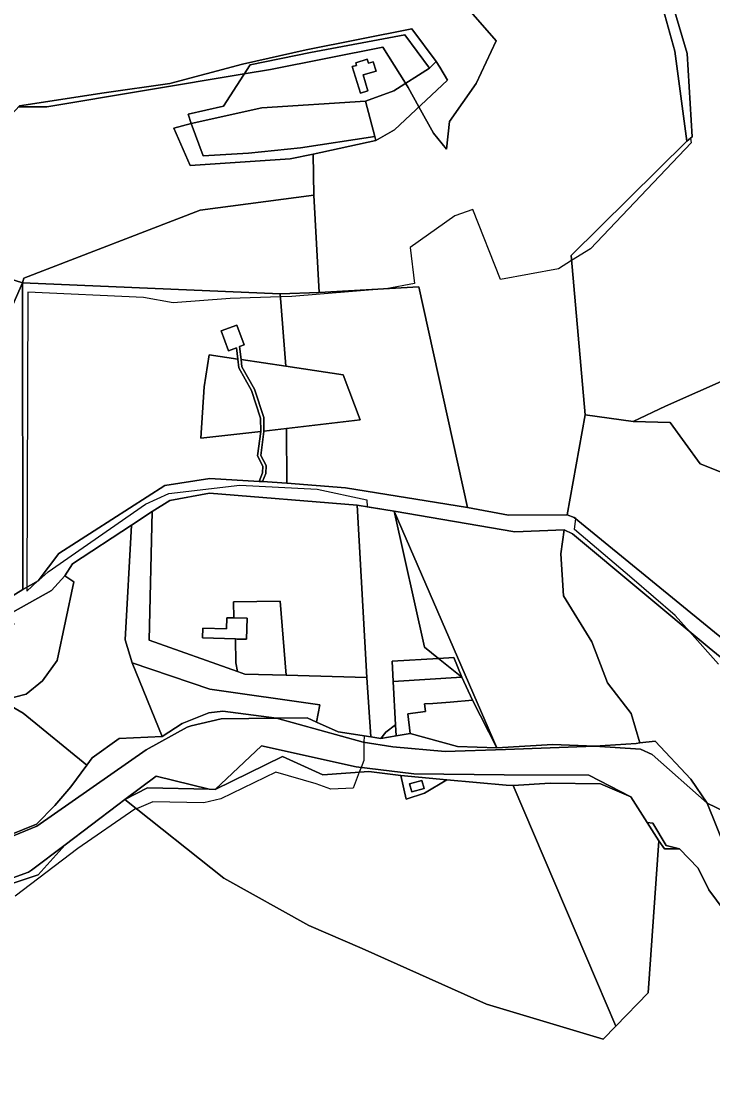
# Model space of a CAD drawing. Extents: x -477304 to -465429, y -1159113 to -1149210.
# Drawn here: x -476111.2 to -475784.7, y -1151562.3 to -1151065.6 of the extents above; entities that cross this region are included whole.
import ezdxf

# ---------------------------------------------------------------- set-up
doc = ezdxf.new("R2010")
doc.units = 0
for name, color, linetype in [('BPEJ_s', 7, 'Continuous'), ('orna_s', 7, 'Continuous'), ('ostatni_s', 7, 'Continuous'), ('PUPFL_s', 7, 'Continuous'), ('trav_porost_s', 7, 'Continuous'), ('zahrada_s', 7, 'Continuous')]:
    doc.layers.add(name, color=color, linetype=linetype)

msp = doc.modelspace()

# ---------------------------------------------------------------- linework, layer by layer
at = {"layer": 'BPEJ_s'}
for points in [[(-476148.03, -1151000.51), (-476101.5, -1151001.5), (-476071, -1150997.5), (-476042.94, -1150997.93), (-476038, -1150998), (-476033.39, -1151005.21), (-476022, -1151023), (-475937, -1151017.5), (-475887, -1151075), (-475896.5, -1151095), (-475909, -1151113), (-475910.5, -1151126), (-475916.5, -1151118.5), (-475923.44, -1151106.06), (-475928.5, -1151097), (-475929.78, -1151094.97), (-475940.5, -1151078), (-475993.5, -1151088.5), (-476005.94, -1151090.56), (-476099, -1151106), (-476112.2, -1151106)], [(-476112.2, -1151106), (-476099, -1151106), (-476005.94, -1151090.56), (-475993.5, -1151088.5), (-475940.5, -1151078), (-475929.78, -1151094.97), (-475928.5, -1151097), (-475923.44, -1151106.06), (-475916.5, -1151118.5), (-475910.5, -1151126), (-475909, -1151113), (-475896.5, -1151095), (-475887, -1151075), (-475937, -1151017.5)], [(-475808.91, -1151039.84), (-475796.84, -1151080.93), (-475794.41, -1151120.2), (-475795.24, -1151120.87), (-475795, -1151123), (-475842.5, -1151173), (-475851.4, -1151178.64), (-475857.5, -1151182.5), (-475885, -1151187.5), (-475898, -1151154.5), (-475906.5, -1151157.5), (-475927.5, -1151172.5), (-475925.5, -1151189.5), (-475938.85, -1151191.88), (-475939.5, -1151192), (-475983.5, -1151195.5), (-475988.81, -1151195.68), (-476012.5, -1151196.5), (-476039.5, -1151198.5), (-476053.5, -1151196), (-476108, -1151193.5), (-476108.49, -1151332.74), (-476108.5, -1151334.5), (-476103.23, -1151329.76), (-476103.05, -1151329.59), (-476098.5, -1151325.5), (-476052.5, -1151293.5), (-476041.5, -1151288.5), (-476008, -1151284.5), (-475971.5, -1151286.5), (-475948, -1151291.5), (-475947.87, -1151294.79), (-475935.11, -1151296.91), (-475920.86, -1151361), (-475914.24, -1151366.34), (-475903.13, -1151375.09), (-475898.19, -1151386.07), (-475886.73, -1151408.49), (-475905.24, -1151407.86), (-475927.52, -1151401.7), (-475934.19, -1151402.81), (-475941.46, -1151404.03), (-475946.17, -1151403.25), (-475949.35, -1151402.79), (-475949.39, -1151405.95), (-475949.5, -1151414.5), (-475950.73, -1151417.7), (-475951.62, -1151420.02), (-475954.5, -1151427.5), (-475965, -1151428), (-475972, -1151425.5), (-475991, -1151420), (-476017, -1151432.5), (-476025, -1151434.5), (-476049, -1151434), (-476056.81, -1151437.22), (-476057.5, -1151437.5), (-476084.5, -1151456), (-476114, -1151478.5)], [(-475808.91, -1151039.84), (-475796.84, -1151080.93), (-475794.41, -1151120.2), (-475795.24, -1151120.87), (-475795, -1151123), (-475842.5, -1151173), (-475851.4, -1151178.64), (-475857.5, -1151182.5), (-475885, -1151187.5), (-475898, -1151154.5), (-475906.5, -1151157.5), (-475927.5, -1151172.5), (-475925.5, -1151189.5), (-475938.85, -1151191.88), (-475939.5, -1151192), (-475983.5, -1151195.5), (-475988.81, -1151195.68), (-476012.5, -1151196.5), (-476039.5, -1151198.5), (-476053.5, -1151196), (-476108, -1151193.5), (-476108.49, -1151332.74), (-476108.5, -1151334.5), (-476103.23, -1151329.76), (-476103.05, -1151329.59), (-476098.5, -1151325.5), (-476052.5, -1151293.5), (-476041.5, -1151288.5), (-476008, -1151284.5), (-475971.5, -1151286.5), (-475948, -1151291.5), (-475947.87, -1151294.79), (-475935.11, -1151296.91), (-475920.86, -1151361), (-475914.24, -1151366.34), (-475903.13, -1151375.09), (-475898.19, -1151386.07), (-475886.73, -1151408.49), (-475905.24, -1151407.86), (-475927.52, -1151401.7), (-475934.19, -1151402.81), (-475941.46, -1151404.03), (-475946.17, -1151403.25), (-475949.35, -1151402.79), (-475949.39, -1151405.95), (-475949.5, -1151414.5), (-475950.73, -1151417.7), (-475951.62, -1151420.02), (-475954.5, -1151427.5), (-475965, -1151428), (-475972, -1151425.5), (-475991, -1151420), (-476017, -1151432.5), (-476025, -1151434.5), (-476049, -1151434), (-476056.81, -1151437.22), (-476057.5, -1151437.5), (-476084.5, -1151456), (-476114, -1151478.5)], [(-475782, -1151369), (-475795.69, -1151353.64), (-475802.5, -1151346), (-475823, -1151328.5), (-475850, -1151305.5), (-475849.39, -1151300.34), (-475850.1, -1151299.76), (-475853.51, -1151298.55), (-475845.03, -1151251.44), (-475822.25, -1151254.46), (-475804.86, -1151255.07), (-475790.76, -1151274.54), (-475759.49, -1151286.85)], [(-475782, -1151369), (-475795.69, -1151353.64), (-475802.5, -1151346), (-475823, -1151328.5), (-475850, -1151305.5), (-475849.39, -1151300.34), (-475850.1, -1151299.76), (-475853.51, -1151298.55), (-475845.03, -1151251.44), (-475822.25, -1151254.46), (-475804.86, -1151255.07), (-475790.76, -1151274.54), (-475759.49, -1151286.85)]]:
    msp.add_lwpolyline(points, dxfattribs=at)
at = {"layer": 'orna_s'}
for points in [[(-476094.22, -1151367.33), (-476101.11, -1151376.91), (-476108.85, -1151383.24), (-476120.51, -1151386.08), (-476138.73, -1151374.87), (-476164.06, -1151349.82), (-476142.61, -1151354.27), (-476126.17, -1151350.72), (-476120.34, -1151347.44), (-476124.85, -1151353.31), (-476119.99, -1151357.34), (-476114.49, -1151350.07), (-476118.96, -1151346.66), (-476096.81, -1151334.23), (-476090.63, -1151327.32), (-476086.31, -1151330.21)], [(-476035.16, -1151397.04), (-476044.6, -1151403.16), (-476058.79, -1151368.38), (-476022.1, -1151380.87), (-475970.21, -1151388.17), (-475971.81, -1151396.32), (-475976.2, -1151394.31), (-475990.68, -1151394.51), (-476015.93, -1151391.11), (-476022.58, -1151392.02)]]:
    msp.add_lwpolyline(points, close=True, dxfattribs=at)
at = {"layer": 'ostatni_s'}
for points in [[(-475949.81, -1151091.05), (-475947.53, -1151098.53), (-475951.08, -1151099.61), (-475953.36, -1151092.13), (-475954.89, -1151087.1), (-475952.92, -1151086.5), (-475953.28, -1151085.31), (-475947.85, -1151083.65), (-475947.3, -1151085.47), (-475944.99, -1151084.77), (-475943.65, -1151089.17)], [(-475944.31, -1151120.02), (-475948.71, -1151103.47), (-475935.32, -1151098.45), (-475918.38, -1151087.81), (-475915.25, -1151084.64), (-475913.64, -1151087.33), (-475909.98, -1151093.43), (-475934.93, -1151116.85), (-475943.79, -1151121.97)], [(-475998.09, -1151259.24), (-475998.21, -1151252.88), (-476002.46, -1151239.95), (-476008.41, -1151229.22), (-476008.91, -1151225.11), (-476009.55, -1151219.76), (-476013.37, -1151221.17), (-476016.85, -1151211.8), (-476009.35, -1151209.01), (-476005.87, -1151218.39), (-476008.11, -1151219.22), (-476007.37, -1151225.34), (-476006.96, -1151228.75), (-476001.08, -1151239.35), (-475996.71, -1151252.63), (-475996.59, -1151259.06), (-475996.59, -1151259.32), (-475998.04, -1151270.52), (-475995.55, -1151275.26), (-475995.72, -1151279.11), (-475997.32, -1151282.86), (-475998.91, -1151282.76), (-475997.21, -1151278.77), (-475997.07, -1151275.6), (-475999.59, -1151270.8)], [(-476009.27, -1151357.16), (-476010.07, -1151357.11), (-476025.56, -1151356.6), (-476025.46, -1151352.1), (-476014.26, -1151352.35), (-476014.15, -1151347.15), (-476010.75, -1151347.22), (-476004.55, -1151347.26), (-476004.77, -1151357.26)], [(-475934.47, -1151397.56), (-475935.55, -1151377.14), (-475903.13, -1151375.09), (-475898.19, -1151386.07), (-475908.75, -1151386.88), (-475916.9, -1151387.5), (-475920.75, -1151387.79), (-475920.3, -1151391.36), (-475928.74, -1151392.41), (-475927.52, -1151401.7), (-475934.19, -1151402.81)], [(-475934.19, -1151402.81), (-475927.52, -1151401.7), (-475905.24, -1151407.86), (-475886.73, -1151408.49), (-475860.26, -1151406.9), (-475840.4, -1151407.64), (-475882.57, -1151409.24), (-475911, -1151410.19), (-475935.75, -1151408.09), (-475949.77, -1151405.89), (-475990.68, -1151394.51), (-475976.2, -1151394.31), (-475971.81, -1151396.32), (-475961.59, -1151401.01), (-475946.17, -1151403.25), (-475941.46, -1151404.03)], [(-475882.32, -1151426.07), (-475910.25, -1151423.59), (-475932.05, -1151421.55), (-475947.16, -1151419.72), (-475968.79, -1151421.19), (-475987.82, -1151412.6), (-476019.56, -1151428.19), (-475997.69, -1151407.54), (-475953.04, -1151417.41), (-475925.91, -1151420.82), (-475883.27, -1151421.21), (-475843.23, -1151421.31), (-475823.39, -1151431.66), (-475837.79, -1151425.54), (-475861.49, -1151425.22), (-475879.02, -1151426.26)], [(-475813.4, -1151411.62), (-475818.79, -1151409.18), (-475840.4, -1151407.64), (-475820.92, -1151406.4), (-475819.17, -1151406.2), (-475811.92, -1151405.35), (-475795.11, -1151423.22), (-475787.34, -1151434.53)], [(-476051.5, -1151427.33), (-476062.2, -1151432.93), (-476047.47, -1151421.81), (-476022.39, -1151428.01)], [(-475920.85, -1151429.93), (-475929.48, -1151432.66), (-475932.05, -1151421.55), (-475910.25, -1151423.59)], [(-475926.83, -1151429.26), (-475920.97, -1151427.66), (-475922, -1151423.88), (-475927.86, -1151425.48)], [(-475920.97, -1151427.66), (-475926.83, -1151429.26), (-475927.86, -1151425.48), (-475922, -1151423.88)], [(-475662.29, -1151503.26), (-475714.93, -1151500.83), (-475730.66, -1151497.38), (-475743.04, -1151491.42), (-475755.63, -1151483.81), (-475763.34, -1151475.83), (-475772.34, -1151465.51), (-475778.61, -1151456.49), (-475787.34, -1151434.53), (-475771.39, -1151442.32), (-475769.36, -1151452.51), (-475763, -1151461.48), (-475757.94, -1151468.1), (-475740.83, -1151487.75), (-475719.57, -1151495.6), (-475695.44, -1151498.73), (-475670.99, -1151500.3), (-475646.84, -1151500.3), (-475624.73, -1151510.53), (-475638.39, -1151505.99), (-475650.21, -1151504.02), (-475651.71, -1151503.77)], [(-475807.47, -1151456.14), (-475810.21, -1151452.43), (-475815.78, -1151443.77), (-475813.07, -1151444.06), (-475806.68, -1151454.62), (-475800.43, -1151456.09)]]:
    msp.add_lwpolyline(points, close=True, dxfattribs=at)
for points in [[(-476125.73, -1151343.18), (-476110.32, -1151333.77), (-476103.13, -1151329.7), (-476093.34, -1151316.86), (-476043.4, -1151284.69), (-476022.09, -1151281.47), (-475998.91, -1151282.76), (-475997.32, -1151282.86), (-475985.84, -1151283.58), (-475958.11, -1151285.78), (-475900.47, -1151295.08), (-475881.21, -1151298.75)], [(-475742.91, -1151397.04), (-475786.48, -1151361.33), (-475850.95, -1151307.51), (-475854.89, -1151305.62), (-475878.15, -1151306.56), (-475935.11, -1151296.91), (-475952.66, -1151294), (-476022.25, -1151288.41), (-476041.07, -1151291.81), (-476049.41, -1151297.03), (-476059.04, -1151303.43), (-476086.94, -1151321.74), (-476090.63, -1151327.32), (-476096.81, -1151334.23), (-476118.96, -1151346.66)], [(-475881.21, -1151298.75), (-475853.51, -1151298.55), (-475850.1, -1151299.76), (-475763.3, -1151370.77), (-475719.14, -1151406.95), (-475705.82, -1151418.9), (-475681.06, -1151433.31), (-475646.44, -1151450.83), (-475626.52, -1151458.78), (-475604.99, -1151461.41), (-475576.3, -1151466.27), (-475507.06, -1151475.84), (-475494.06, -1151477.47), (-475465.31, -1151479.58), (-475462.95, -1151482.16), (-475462.53, -1151491), (-475474.87, -1151534.3), (-475471.18, -1151547.67), (-475459.24, -1151562.34)], [(-476117.15, -1151449.84), (-476103.94, -1151444.53), (-476095.31, -1151435.71), (-476087.65, -1151426.89), (-476080.18, -1151416.71), (-476077.72, -1151413.24), (-476064.85, -1151404.13), (-476044.6, -1151403.16), (-476035.16, -1151397.04), (-476022.58, -1151392.02), (-476015.93, -1151391.11), (-475990.68, -1151394.51), (-476016.85, -1151394.81), (-476030.94, -1151398.18), (-476032.77, -1151398.79), (-476052.12, -1151409.4), (-476103.71, -1151445.51), (-476117.12, -1151450.96)], [(-476117.12, -1151450.96), (-476103.71, -1151445.51), (-476052.12, -1151409.4), (-476032.77, -1151398.79), (-476030.94, -1151398.18)], [(-476030.94, -1151398.18), (-476016.85, -1151394.81), (-475990.68, -1151394.51), (-475949.77, -1151405.89), (-475935.75, -1151408.09), (-475911, -1151410.19), (-475882.57, -1151409.24), (-475840.4, -1151407.64), (-475818.79, -1151409.18), (-475813.4, -1151411.62), (-475787.34, -1151434.53), (-475778.61, -1151456.49)], [(-475776.16, -1151489.48), (-475786.6, -1151475.44), (-475791.65, -1151465.2), (-475800.43, -1151456.09), (-475806.68, -1151454.62), (-475813.07, -1151444.06), (-475815.78, -1151443.77), (-475823.39, -1151431.66), (-475843.23, -1151421.31), (-475883.27, -1151421.21), (-475925.91, -1151420.82), (-475953.04, -1151417.41), (-475997.69, -1151407.54), (-476019.56, -1151428.19), (-476022.39, -1151428.01), (-476047.47, -1151421.81), (-476062.2, -1151432.93), (-476065.48, -1151435.34), (-476090.46, -1151454.27), (-476106.23, -1151466.17), (-476107.78, -1151467.16), (-476133.57, -1151476.44)], [(-476133.57, -1151476.44), (-476107.78, -1151467.16), (-476106.23, -1151466.17), (-476090.46, -1151454.27), (-476103.12, -1151468.47), (-476127.89, -1151476.65)]]:
    msp.add_lwpolyline(points, dxfattribs=at)
at = {"layer": 'PUPFL_s'}
for points in [[(-475813.61, -1151040.02), (-475802.65, -1151079.79), (-475797, -1151122.3), (-475851.61, -1151176.29), (-475845.03, -1151251.44), (-475853.51, -1151298.55), (-475881.21, -1151298.75), (-475900.47, -1151295.08), (-475923.41, -1151191), (-475970.58, -1151193.7), (-475973.05, -1151147.67), (-475973.41, -1151128.42), (-475943.79, -1151121.97), (-475934.93, -1151116.85), (-475909.98, -1151093.43), (-475913.64, -1151087.33), (-475915.25, -1151084.64), (-475926.77, -1151069.25), (-475976.61, -1151079.17), (-476006.65, -1151085.96), (-476040.94, -1151095.06), (-476072.07, -1151099.53), (-476111.9, -1151105.68)], [(-475453.99, -1151083.54), (-475488.31, -1151107.58), (-475503.17, -1151120.07), (-475512.84, -1151128.34), (-475549.04, -1151165.05), (-475618.73, -1151189.13), (-475709.88, -1151209.42), (-475746.05, -1151220.27), (-475807.01, -1151247.24), (-475822.25, -1151254.46), (-475845.03, -1151251.44), (-475851.61, -1151176.29), (-475797, -1151122.3), (-475794.41, -1151120.2), (-475796.84, -1151080.93), (-475808.91, -1151039.84)], [(-476168.32, -1151170.87), (-476110.55, -1151189.06), (-476176.46, -1151338.75)], [(-475759.49, -1151286.85), (-475790.76, -1151274.54), (-475804.86, -1151255.07), (-475822.25, -1151254.46), (-475807.01, -1151247.24), (-475746.05, -1151220.27)], [(-476127.89, -1151476.65), (-476103.12, -1151468.47), (-476090.46, -1151454.27), (-476065.48, -1151435.34), (-476062.2, -1151432.93), (-476015.57, -1151470), (-475975.37, -1151492.32), (-475950.29, -1151503.14), (-475891.52, -1151529.36), (-475836.45, -1151545.92), (-475830.45, -1151539.81), (-475815.26, -1151524.01), (-475810.21, -1151452.43), (-475807.47, -1151456.14), (-475800.43, -1151456.09), (-475791.65, -1151465.2), (-475786.6, -1151475.44), (-475776.16, -1151489.48)]]:
    msp.add_lwpolyline(points, dxfattribs=at)
for points in [[(-475930.05, -1151072.11), (-475974.66, -1151080.49), (-476003.15, -1151086.2), (-476015.67, -1151105.75), (-476032.31, -1151109.51), (-476030.95, -1151113.99), (-476039.11, -1151116.07), (-476031.44, -1151133.8), (-475984.25, -1151130.53), (-475973.41, -1151128.42), (-475973.05, -1151147.67), (-476026.63, -1151154.82), (-476109.91, -1151186.97), (-476110.55, -1151189.06), (-476168.32, -1151170.87), (-476146.9, -1151143.14), (-476111.9, -1151105.68), (-476072.07, -1151099.53), (-476040.94, -1151095.06), (-476006.65, -1151085.96), (-475976.61, -1151079.17), (-475926.77, -1151069.25), (-475915.25, -1151084.64), (-475918.38, -1151087.81)], [(-475930.05, -1151072.11), (-475918.38, -1151087.81), (-475935.32, -1151098.45), (-475948.71, -1151103.47), (-475997.56, -1151106.57), (-476030.95, -1151113.99), (-476032.31, -1151109.51), (-476015.67, -1151105.75), (-476003.15, -1151086.2), (-475974.66, -1151080.49)], [(-475952.92, -1151086.5), (-475954.89, -1151087.1), (-475953.36, -1151092.13), (-475951.08, -1151099.61), (-475947.53, -1151098.53), (-475949.81, -1151091.05), (-475943.65, -1151089.17), (-475944.99, -1151084.77), (-475947.3, -1151085.47), (-475947.85, -1151083.65), (-475953.28, -1151085.31)], [(-475970.58, -1151193.7), (-475988.92, -1151194.23), (-476110.55, -1151189.06), (-476109.91, -1151186.97), (-476026.63, -1151154.82), (-475973.05, -1151147.67)], [(-476142.41, -1151346.43), (-476176.46, -1151338.75), (-476110.55, -1151189.06), (-476110.32, -1151333.77), (-476125.73, -1151343.18)], [(-476093.34, -1151316.86), (-476103.13, -1151329.7), (-476110.32, -1151333.77), (-476110.55, -1151189.06), (-475988.92, -1151194.23), (-475986.28, -1151228.49), (-476007.37, -1151225.34), (-476008.11, -1151219.22), (-476005.87, -1151218.39), (-476009.35, -1151209.01), (-476016.85, -1151211.8), (-476013.37, -1151221.17), (-476009.55, -1151219.76), (-476008.91, -1151225.11), (-476022.39, -1151223.09), (-476024.79, -1151238.1), (-476026.32, -1151262.44), (-475998.09, -1151259.24), (-475999.59, -1151270.8), (-475997.07, -1151275.6), (-475997.21, -1151278.77), (-475998.91, -1151282.76), (-476022.09, -1151281.47), (-476043.4, -1151284.69)], [(-475951.17, -1151253.7), (-475959.26, -1151232.53), (-475986.28, -1151228.49), (-475988.92, -1151194.23), (-475970.58, -1151193.7), (-475923.41, -1151191), (-475900.47, -1151295.08), (-475958.11, -1151285.78), (-475985.84, -1151283.58), (-475985.94, -1151257.8)], [(-476002.46, -1151239.95), (-475998.21, -1151252.88), (-475998.09, -1151259.24), (-476026.32, -1151262.44), (-476024.79, -1151238.1), (-476022.39, -1151223.09), (-476008.91, -1151225.11), (-476008.41, -1151229.22)], [(-475985.94, -1151257.8), (-475996.59, -1151259.06), (-475996.71, -1151252.63), (-476001.08, -1151239.35), (-476006.96, -1151228.75), (-476007.37, -1151225.34), (-475986.28, -1151228.49), (-475959.26, -1151232.53), (-475951.17, -1151253.7)], [(-475995.55, -1151275.26), (-475998.04, -1151270.52), (-475996.59, -1151259.32), (-475996.59, -1151259.06), (-475985.94, -1151257.8), (-475985.84, -1151283.58), (-475997.32, -1151282.86), (-475995.72, -1151279.11)], [(-475854.89, -1151305.62), (-475856.46, -1151317), (-475855.28, -1151336.75), (-475841.78, -1151358.48), (-475834.41, -1151377.88), (-475823.21, -1151392.23), (-475819.17, -1151406.2), (-475820.92, -1151406.4), (-475840.4, -1151407.64), (-475860.26, -1151406.9), (-475886.73, -1151408.49), (-475935.11, -1151296.91), (-475878.15, -1151306.56)], [(-475914.24, -1151366.34), (-475920.86, -1151361), (-475935.11, -1151296.91), (-475886.73, -1151408.49), (-475898.19, -1151386.07), (-475903.13, -1151375.09), (-475907, -1151365.9)], [(-475728.31, -1151467.35), (-475757.94, -1151468.1), (-475763, -1151461.48), (-475769.36, -1151452.51), (-475771.39, -1151442.32), (-475787.34, -1151434.53), (-475795.11, -1151423.22), (-475811.92, -1151405.35), (-475819.17, -1151406.2), (-475823.21, -1151392.23), (-475834.41, -1151377.88), (-475841.78, -1151358.48), (-475855.28, -1151336.75), (-475856.46, -1151317), (-475854.89, -1151305.62), (-475850.95, -1151307.51), (-475786.48, -1151361.33), (-475742.91, -1151397.04), (-475712.02, -1151422.3), (-475681.21, -1151440.25), (-475649.59, -1151456.4), (-475675.82, -1151462.84)], [(-475907, -1151365.9), (-475903.13, -1151375.09), (-475914.24, -1151366.34)], [(-476120.51, -1151386.08), (-476110.17, -1151392.12), (-476080.18, -1151416.71), (-476087.65, -1151426.89), (-476095.31, -1151435.71), (-476103.94, -1151444.53), (-476117.15, -1151449.84), (-476128.34, -1151454.57), (-476147.99, -1151453.67), (-476146.23, -1151429.57), (-476144.76, -1151414.4), (-476143.77, -1151404.2), (-476139.41, -1151378.98), (-476138.73, -1151374.87)], [(-476051.5, -1151427.33), (-476022.39, -1151428.01), (-476019.56, -1151428.19), (-475987.82, -1151412.6), (-475968.79, -1151421.19), (-475947.16, -1151419.72), (-475932.05, -1151421.55), (-475929.48, -1151432.66), (-475920.85, -1151429.93), (-475910.25, -1151423.59), (-475882.32, -1151426.07), (-475879.02, -1151426.26), (-475839.63, -1151518.37), (-475830.45, -1151539.81), (-475836.45, -1151545.92), (-475891.52, -1151529.36), (-475950.29, -1151503.14), (-475975.37, -1151492.32), (-476015.57, -1151470), (-476062.2, -1151432.93)], [(-475879.02, -1151426.26), (-475861.49, -1151425.22), (-475837.79, -1151425.54), (-475823.39, -1151431.66), (-475815.78, -1151443.77), (-475810.21, -1151452.43), (-475815.26, -1151524.01), (-475830.45, -1151539.81), (-475839.63, -1151518.37)]]:
    msp.add_lwpolyline(points, close=True, dxfattribs=at)
at = {"layer": 'trav_porost_s'}
for points in [[(-475808.91, -1151039.84), (-475796.84, -1151080.93), (-475794.41, -1151120.2), (-475797, -1151122.3), (-475802.65, -1151079.79), (-475813.61, -1151040.02)], [(-475763.3, -1151370.77), (-475850.1, -1151299.76), (-475853.51, -1151298.55), (-475845.03, -1151251.44), (-475822.25, -1151254.46), (-475804.86, -1151255.07), (-475790.76, -1151274.54), (-475759.49, -1151286.85)]]:
    msp.add_lwpolyline(points, dxfattribs=at)
for points in [[(-476003.92, -1151127.92), (-476025.27, -1151129.2), (-476030.95, -1151113.99), (-475997.56, -1151106.57), (-475948.71, -1151103.47), (-475944.31, -1151120.02), (-475979.4, -1151125.46)], [(-476031.44, -1151133.8), (-476039.11, -1151116.07), (-476030.95, -1151113.99), (-476025.27, -1151129.2), (-476003.92, -1151127.92), (-475979.4, -1151125.46), (-475944.31, -1151120.02), (-475943.79, -1151121.97), (-475973.41, -1151128.42), (-475984.25, -1151130.53)], [(-475989, -1151339.29), (-476010.96, -1151339.54), (-476010.75, -1151347.22), (-476014.15, -1151347.15), (-476014.26, -1151352.35), (-476025.46, -1151352.1), (-476025.56, -1151356.6), (-476010.07, -1151357.11), (-476009.85, -1151368.41), (-476009.14, -1151372.47), (-476050.68, -1151357.72), (-476049.41, -1151297.03), (-476041.07, -1151291.81), (-476022.25, -1151288.41), (-475952.66, -1151294), (-475948.09, -1151375.31), (-475986.08, -1151374.28)], [(-475935.55, -1151377.14), (-475934.47, -1151397.56), (-475939.05, -1151401.06), (-475941.46, -1151404.03), (-475946.17, -1151403.25), (-475948.09, -1151375.31), (-475952.66, -1151294), (-475935.11, -1151296.91), (-475920.86, -1151361), (-475914.24, -1151366.34), (-475936.04, -1151367.67)], [(-475986.08, -1151374.28), (-475948.09, -1151375.31), (-475946.17, -1151403.25), (-475961.59, -1151401.01), (-475971.81, -1151396.32), (-475970.21, -1151388.17), (-476022.1, -1151380.87), (-476058.79, -1151368.38), (-476062.09, -1151357.47), (-476059.04, -1151303.43), (-476049.41, -1151297.03), (-476050.68, -1151357.72), (-476009.14, -1151372.47), (-476005.53, -1151373.75)], [(-476101.11, -1151376.91), (-476094.22, -1151367.33), (-476086.31, -1151330.21), (-476090.63, -1151327.32), (-476086.94, -1151321.74), (-476059.04, -1151303.43), (-476062.09, -1151357.47), (-476058.79, -1151368.38), (-476044.6, -1151403.16), (-476064.85, -1151404.13), (-476077.72, -1151413.24), (-476080.18, -1151416.71), (-476110.17, -1151392.12), (-476120.51, -1151386.08), (-476108.85, -1151383.24)], [(-475935.55, -1151377.14), (-475936.04, -1151367.67), (-475914.24, -1151366.34), (-475903.13, -1151375.09)], [(-475941.46, -1151404.03), (-475939.05, -1151401.06), (-475934.47, -1151397.56), (-475934.19, -1151402.81)]]:
    msp.add_lwpolyline(points, close=True, dxfattribs=at)
at = {"layer": 'zahrada_s'}
for points in [[(-476010.96, -1151339.54), (-475989, -1151339.29), (-475986.08, -1151374.28), (-476005.53, -1151373.75), (-476009.14, -1151372.47), (-476009.85, -1151368.41), (-476010.07, -1151357.11), (-476009.27, -1151357.16), (-476004.77, -1151357.26), (-476004.55, -1151347.26), (-476010.75, -1151347.22)], [(-475908.75, -1151386.88), (-475898.19, -1151386.07), (-475886.73, -1151408.49), (-475905.24, -1151407.86), (-475927.52, -1151401.7), (-475928.74, -1151392.41), (-475920.3, -1151391.36), (-475920.75, -1151387.79), (-475916.9, -1151387.5)]]:
    msp.add_lwpolyline(points, close=True, dxfattribs=at)

doc.saveas('drawing.dxf')
